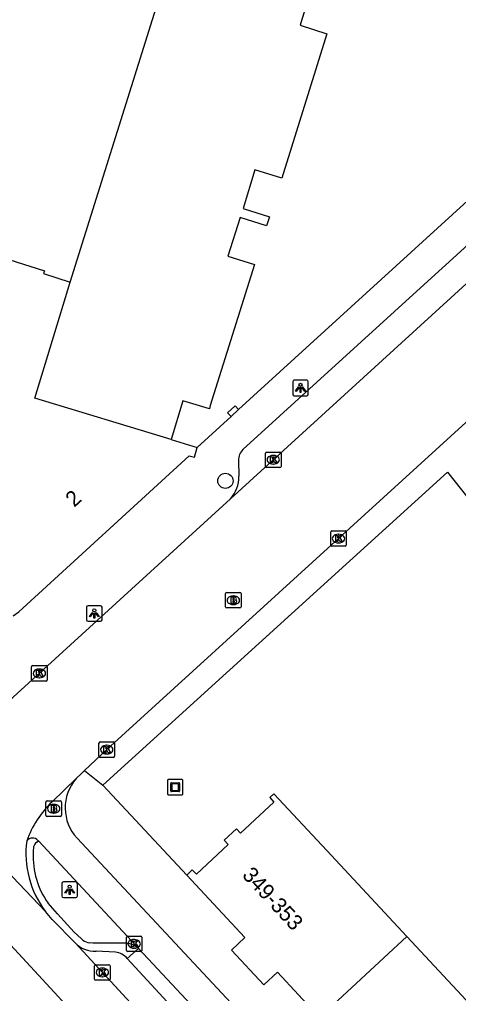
# Model space of a CAD drawing. Extents: x 163150 to 163546, y 380933 to 381635.
# Drawn here: x 163184.7 to 163213, y 381187.2 to 381250 of the extents above; entities that cross this region are included whole.
import ezdxf

# ---------------------------------------------------------------- set-up
doc = ezdxf.new("R2010")
doc.units = 0
for name, color, linetype in [('IMGEO_Berm_open', 7, 'Continuous'), ('IMGEO_Boom', 7, 'Continuous'), ('IMGEO_Brandkraan', 7, 'Continuous'), ('IMGEO_Fietspad_gesloten', 7, 'Continuous'), ('IMGEO_Kolk', 7, 'Continuous'), ('IMGEO_Kunstobject', 7, 'Continuous'), ('IMGEO_Lichtpunt', 7, 'Continuous'), ('IMGEO_Pand', 7, 'Continuous'), ('IMGEO_Pand_nummerreeks', 7, 'Continuous'), ('IMGEO_Parkeervlak_open', 7, 'Continuous'), ('IMGEO_Rijbaan_lokaal_gesloten', 7, 'Continuous'), ('IMGEO_Rijbaan_lokaal_open', 7, 'Continuous'), ('IMGEO_Voetpad_open', 7, 'Continuous')]:
    doc.layers.add(name, color=color, linetype=linetype)

msp = doc.modelspace()

# ---------------------------------------------------------------- linework, layer by layer
at = {"layer": 'IMGEO_Berm_open'}
for points in [[(163185.82, 381196.99), (163185.926, 381197.07)], [(163188.792, 381190.677), (163188.67, 381190.782), (163188.228, 381191.18), (163187.152, 381192.375), (163186.546, 381193.048)], [(163191.552, 381190.471), (163191.322, 381190.475), (163189.689, 381190.475), (163189.433, 381190.489), (163189.216, 381190.502)], [(163192.218, 381190.305), (163191.896, 381190.415)]]:
    msp.add_lwpolyline(points, dxfattribs=at)
for centre, radius, start, end in [((163188.035, 381196.302), 2.449, 171.02195, 179.97367), ((163186.1, 381196.583), 0.494, 124.46865, 168.15122), ((163190.94, 381196.113), 5.357, 177.9675, 214.89733), ((163189.269, 381191.232), 0.732, 229.31132, 265.8333), ((163191.491, 381189.012), 1.46, 73.90078, 87.60699)]:
    msp.add_arc(centre, radius, start, end, dxfattribs=at)
at = {"layer": 'IMGEO_Boom'}
msp.add_circle((163197.967, 381220.273), 0.489, dxfattribs=at)
at = {"layer": 'IMGEO_Brandkraan'}
for p, q in [((163197.976, 381212.156), (163197.976, 381213.008)), ((163198.051, 381213.082), (163198.903, 381213.082)), ((163198.977, 381213.008), (163198.977, 381212.156)), ((163198.487, 381212.302), (163198.462, 381212.302)), ((163198.464, 381212.862), (163198.489, 381212.862)), ((163198.903, 381212.082), (163198.051, 381212.082)), ((163186.409, 381198.721), (163186.409, 381199.573)), ((163186.484, 381199.647), (163187.336, 381199.647)), ((163186.897, 381199.427), (163186.922, 381199.427)), ((163187.41, 381199.573), (163187.41, 381198.721)), ((163187.336, 381198.647), (163186.484, 381198.647)), ((163186.92, 381198.867), (163186.895, 381198.867))]:
    msp.add_line(p, q, dxfattribs=at)
for points in [[(163197.976, 381212.156), (163197.976, 381213.008)], [(163198.051, 381213.082), (163198.903, 381213.082)], [(163198.977, 381213.008), (163198.977, 381212.156)], [(163198.324, 381212.782), (163198.324, 381212.382), (163198.537, 381212.382)], [(163198.555, 381212.782), (163198.324, 381212.782)], [(163198.503, 381212.701), (163198.449, 381212.701), (163198.449, 381212.625)], [(163198.449, 381212.625), (163198.502, 381212.625)], [(163198.511, 381212.549), (163198.449, 381212.549), (163198.449, 381212.468)], [(163198.449, 381212.468), (163198.511, 381212.468)], [(163198.903, 381212.082), (163198.051, 381212.082)], [(163186.409, 381198.721), (163186.409, 381199.573)], [(163186.484, 381199.647), (163187.336, 381199.647)], [(163186.757, 381199.347), (163186.757, 381198.947), (163186.97, 381198.947)], [(163186.988, 381199.347), (163186.757, 381199.347)], [(163186.936, 381199.266), (163186.882, 381199.266), (163186.882, 381199.19)], [(163186.882, 381199.19), (163186.935, 381199.19)], [(163186.944, 381199.114), (163186.882, 381199.114), (163186.882, 381199.033)], [(163187.41, 381199.573), (163187.41, 381198.721)], [(163187.336, 381198.647), (163186.484, 381198.647)], [(163186.882, 381199.033), (163186.944, 381199.033)]]:
    msp.add_lwpolyline(points, dxfattribs=at)
for centre, radius, start, end in [((163198.053, 381213.006), 0.0765, 91.55205, 178.44795), ((163198.053, 381213.006), 0.0765, 91.55205, 178.44795), ((163198.901, 381213.006), 0.0765, 1.55205, 88.44795), ((163198.901, 381213.006), 0.0765, 1.55205, 88.44795), ((163198.504, 381212.663), 0.0379, 267.82845, 90.93552), ((163198.512, 381212.508), 0.0404, 269.87594, 90.50774), ((163198.543, 381212.633), 0.251, 268.66757, 293.53466), ((163198.559, 381212.637), 0.145, 59.4692, 91.53667), ((163198.584, 381212.684), 0.0922, 285.51372, 58.15012), ((163198.589, 381212.492), 0.105, 301.31148, 78.98903), ((163198.053, 381212.158), 0.0765, 181.55205, 268.44795), ((163198.053, 381212.158), 0.0765, 181.55205, 268.44795), ((163198.901, 381212.158), 0.0765, 271.55205, 358.44795), ((163198.901, 381212.158), 0.0765, 271.55205, 358.44795), ((163186.486, 381199.571), 0.0765, 91.55205, 178.44795), ((163186.486, 381199.571), 0.0765, 91.55205, 178.44795), ((163186.937, 381199.228), 0.0379, 267.82845, 90.93552), ((163186.945, 381199.073), 0.0404, 269.87594, 90.50774), ((163186.992, 381199.202), 0.145, 59.4692, 91.53667), ((163187.017, 381199.249), 0.0922, 285.51372, 58.15012), ((163187.022, 381199.057), 0.105, 301.31148, 78.98903), ((163187.334, 381199.571), 0.0765, 1.55205, 88.44795), ((163187.334, 381199.571), 0.0765, 1.55205, 88.44795), ((163186.486, 381198.723), 0.0765, 181.55205, 268.44795), ((163186.486, 381198.723), 0.0765, 181.55205, 268.44795), ((163186.976, 381199.198), 0.251, 268.66757, 293.53466), ((163187.334, 381198.723), 0.0765, 271.55205, 358.44795), ((163187.334, 381198.723), 0.0765, 271.55205, 358.44795)]:
    msp.add_arc(centre, radius, start, end, dxfattribs=at)
for centre, major_axis, ratio, start_param, end_param in [((163198.463, 381212.582), (-0.387, 0.002), 0.722429, 4.712389, 7.853982), ((163198.488, 381212.582), (-0.39, 0.002), 0.717154, 1.570796, 4.712389), ((163186.896, 381199.147), (-0.387, 0.002), 0.722429, 4.712389, 7.853982), ((163186.921, 381199.147), (-0.39, 0.002), 0.717154, 1.570796, 4.712389)]:
    msp.add_ellipse(centre, major_axis=major_axis, ratio=ratio, start_param=start_param, end_param=end_param, dxfattribs=at)
at = {"layer": 'IMGEO_Fietspad_gesloten'}
for points in [[(163306.558, 381070.608), (163278.278, 381100.892), (163188.415, 381197.241)], [(163185.896, 381197.102), (163185.926, 381197.07)], [(163185.926, 381197.07), (163192.218, 381190.305)], [(163192.218, 381190.305), (163192.37, 381190.141)], [(163192.37, 381190.141), (163208.015, 381173.372)]]:
    msp.add_lwpolyline(points, dxfattribs=at)
for centre, radius, start, end in [((163190.531, 381199.197), 2.882, 138.68571, 222.73992), ((163185.548, 381196.783), 0.472, 42.45989, 141.99421)]:
    msp.add_arc(centre, radius, start, end, dxfattribs=at)
at = {"layer": 'IMGEO_Kolk'}
for p, q in [((163200.546, 381221.207), (163200.546, 381222.059)), ((163200.621, 381222.133), (163201.473, 381222.133)), ((163201.034, 381221.913), (163201.059, 381221.913)), ((163201.547, 381222.059), (163201.547, 381221.207)), ((163201.473, 381221.133), (163200.621, 381221.133)), ((163201.057, 381221.353), (163201.032, 381221.353)), ((163204.747, 381216.13), (163204.747, 381216.982)), ((163204.822, 381217.056), (163205.674, 381217.056)), ((163205.235, 381216.836), (163205.26, 381216.836)), ((163205.748, 381216.982), (163205.748, 381216.13)), ((163205.674, 381216.056), (163204.822, 381216.056)), ((163205.258, 381216.276), (163205.233, 381216.276)), ((163185.489, 381207.44), (163185.489, 381208.292)), ((163185.564, 381208.366), (163186.416, 381208.366)), ((163185.977, 381208.146), (163186.002, 381208.146)), ((163186.49, 381208.292), (163186.49, 381207.44)), ((163186.416, 381207.366), (163185.564, 381207.366)), ((163186, 381207.586), (163185.975, 381207.586)), ((163189.826, 381202.525), (163189.826, 381203.377)), ((163189.901, 381203.451), (163190.753, 381203.451)), ((163190.314, 381203.231), (163190.339, 381203.231)), ((163190.827, 381203.377), (163190.827, 381202.525)), ((163190.753, 381202.451), (163189.901, 381202.451)), ((163190.337, 381202.671), (163190.312, 381202.671)), ((163191.593, 381190.009), (163191.593, 381190.861)), ((163191.668, 381190.935), (163192.52, 381190.935)), ((163192.081, 381190.715), (163192.106, 381190.715)), ((163192.594, 381190.861), (163192.594, 381190.009)), ((163192.52, 381189.935), (163191.668, 381189.935)), ((163192.104, 381190.155), (163192.079, 381190.155)), ((163189.618, 381189.091), (163190.47, 381189.091)), ((163189.543, 381188.165), (163189.543, 381189.017)), ((163190.031, 381188.871), (163190.056, 381188.871)), ((163190.544, 381189.017), (163190.544, 381188.165)), ((163190.47, 381188.091), (163189.618, 381188.091)), ((163190.054, 381188.311), (163190.029, 381188.311))]:
    msp.add_line(p, q, dxfattribs=at)
for points in [[(163200.546, 381221.207), (163200.546, 381222.059)], [(163200.621, 381222.133), (163201.473, 381222.133)], [(163200.867, 381221.833), (163200.99, 381221.833), (163200.99, 381221.682), (163201.12, 381221.833), (163201.284, 381221.833), (163201.138, 381221.682), (163201.291, 381221.433), (163201.139, 381221.433), (163201.054, 381221.597), (163200.99, 381221.53), (163200.99, 381221.433), (163200.867, 381221.433), (163200.867, 381221.833)], [(163201.547, 381222.059), (163201.547, 381221.207)], [(163201.473, 381221.133), (163200.621, 381221.133)], [(163204.747, 381216.13), (163204.747, 381216.982)], [(163204.822, 381217.056), (163205.674, 381217.056)], [(163205.068, 381216.756), (163205.191, 381216.756), (163205.191, 381216.605), (163205.321, 381216.756), (163205.485, 381216.756), (163205.339, 381216.605), (163205.492, 381216.356), (163205.34, 381216.356), (163205.255, 381216.52), (163205.191, 381216.453), (163205.191, 381216.356), (163205.068, 381216.356), (163205.068, 381216.756)], [(163205.748, 381216.982), (163205.748, 381216.13)], [(163205.674, 381216.056), (163204.822, 381216.056)], [(163185.489, 381207.44), (163185.489, 381208.292)], [(163185.564, 381208.366), (163186.416, 381208.366)], [(163185.81, 381208.066), (163185.933, 381208.066), (163185.933, 381207.915), (163186.063, 381208.066), (163186.227, 381208.066), (163186.081, 381207.915), (163186.234, 381207.666), (163186.082, 381207.666), (163185.997, 381207.83), (163185.933, 381207.763), (163185.933, 381207.666), (163185.81, 381207.666), (163185.81, 381208.066)], [(163186.49, 381208.292), (163186.49, 381207.44)], [(163186.416, 381207.366), (163185.564, 381207.366)], [(163189.826, 381202.525), (163189.826, 381203.377)], [(163189.901, 381203.451), (163190.753, 381203.451)], [(163190.147, 381203.151), (163190.27, 381203.151), (163190.27, 381203), (163190.4, 381203.151), (163190.564, 381203.151), (163190.418, 381203), (163190.571, 381202.751), (163190.419, 381202.751), (163190.334, 381202.915), (163190.27, 381202.848), (163190.27, 381202.751), (163190.147, 381202.751), (163190.147, 381203.151)], [(163190.827, 381203.377), (163190.827, 381202.525)], [(163190.753, 381202.451), (163189.901, 381202.451)], [(163191.593, 381190.009), (163191.593, 381190.861)], [(163191.668, 381190.935), (163192.52, 381190.935)], [(163191.914, 381190.635), (163192.037, 381190.635), (163192.037, 381190.484), (163192.167, 381190.635), (163192.331, 381190.635), (163192.185, 381190.484), (163192.338, 381190.235), (163192.186, 381190.235), (163192.101, 381190.399), (163192.037, 381190.332), (163192.037, 381190.235), (163191.914, 381190.235), (163191.914, 381190.635)], [(163192.594, 381190.861), (163192.594, 381190.009)], [(163192.52, 381189.935), (163191.668, 381189.935)], [(163189.618, 381189.091), (163190.47, 381189.091)], [(163189.543, 381188.165), (163189.543, 381189.017)], [(163189.864, 381188.791), (163189.987, 381188.791), (163189.987, 381188.64), (163190.117, 381188.791), (163190.281, 381188.791), (163190.135, 381188.64), (163190.288, 381188.391), (163190.136, 381188.391), (163190.051, 381188.555), (163189.987, 381188.488), (163189.987, 381188.391), (163189.864, 381188.391), (163189.864, 381188.791)], [(163190.544, 381189.017), (163190.544, 381188.165)], [(163190.47, 381188.091), (163189.618, 381188.091)]]:
    msp.add_lwpolyline(points, dxfattribs=at)
for centre, start, end in [((163200.623, 381222.057), 91.55205, 178.44795), ((163200.623, 381222.057), 91.55205, 178.44795), ((163201.471, 381222.057), 1.55205, 88.44795), ((163201.471, 381222.057), 1.55205, 88.44795), ((163200.623, 381221.209), 181.55205, 268.44795), ((163200.623, 381221.209), 181.55205, 268.44795), ((163201.471, 381221.209), 271.55205, 358.44795), ((163201.471, 381221.209), 271.55205, 358.44795), ((163204.824, 381216.98), 91.55205, 178.44795), ((163204.824, 381216.98), 91.55205, 178.44795), ((163205.672, 381216.98), 1.55205, 88.44795), ((163205.672, 381216.98), 1.55205, 88.44795), ((163204.824, 381216.132), 181.55205, 268.44795), ((163204.824, 381216.132), 181.55205, 268.44795), ((163205.672, 381216.132), 271.55205, 358.44795), ((163205.672, 381216.132), 271.55205, 358.44795), ((163185.566, 381208.29), 91.55205, 178.44795), ((163185.566, 381208.29), 91.55205, 178.44795), ((163186.414, 381208.29), 1.55205, 88.44795), ((163186.414, 381208.29), 1.55205, 88.44795), ((163185.566, 381207.442), 181.55205, 268.44795), ((163185.566, 381207.442), 181.55205, 268.44795), ((163186.414, 381207.442), 271.55205, 358.44795), ((163186.414, 381207.442), 271.55205, 358.44795), ((163189.903, 381203.375), 91.55205, 178.44795), ((163189.903, 381203.375), 91.55205, 178.44795), ((163190.751, 381203.375), 1.55205, 88.44795), ((163190.751, 381203.375), 1.55205, 88.44795), ((163189.903, 381202.527), 181.55205, 268.44795), ((163189.903, 381202.527), 181.55205, 268.44795), ((163190.751, 381202.527), 271.55205, 358.44795), ((163190.751, 381202.527), 271.55205, 358.44795), ((163191.67, 381190.859), 91.55205, 178.44795), ((163191.67, 381190.859), 91.55205, 178.44795), ((163192.518, 381190.859), 1.55205, 88.44795), ((163192.518, 381190.859), 1.55205, 88.44795), ((163191.67, 381190.011), 181.55205, 268.44795), ((163191.67, 381190.011), 181.55205, 268.44795), ((163192.518, 381190.011), 271.55205, 358.44795), ((163192.518, 381190.011), 271.55205, 358.44795), ((163189.62, 381189.015), 91.55205, 178.44795), ((163189.62, 381189.015), 91.55205, 178.44795), ((163190.468, 381189.015), 1.55205, 88.44795), ((163190.468, 381189.015), 1.55205, 88.44795), ((163189.62, 381188.167), 181.55205, 268.44795), ((163189.62, 381188.167), 181.55205, 268.44795), ((163190.468, 381188.167), 271.55205, 358.44795), ((163190.468, 381188.167), 271.55205, 358.44795)]:
    msp.add_arc(centre, 0.0765, start, end, dxfattribs=at)
for centre, major_axis, ratio, start_param, end_param in [((163201.033, 381221.633), (-0.387, 0.002), 0.722429, 4.712389, 7.853982), ((163201.058, 381221.633), (-0.39, 0.002), 0.717154, 1.570796, 4.712389), ((163205.234, 381216.556), (-0.387, 0.002), 0.722429, 4.712389, 7.853982), ((163205.259, 381216.556), (-0.39, 0.002), 0.717154, 1.570796, 4.712389), ((163185.976, 381207.866), (-0.387, 0.002), 0.722429, 4.712389, 7.853982), ((163186.001, 381207.866), (-0.39, 0.002), 0.717154, 1.570796, 4.712389), ((163190.313, 381202.951), (-0.387, 0.002), 0.722429, 4.712389, 7.853982), ((163190.338, 381202.951), (-0.39, 0.002), 0.717154, 1.570796, 4.712389), ((163192.08, 381190.435), (-0.387, 0.002), 0.722429, 4.712389, 7.853982), ((163192.105, 381190.435), (-0.39, 0.002), 0.717154, 1.570796, 4.712389), ((163190.03, 381188.591), (-0.387, 0.002), 0.722429, 4.712389, 7.853982), ((163190.055, 381188.591), (-0.39, 0.002), 0.717154, 1.570796, 4.712389)]:
    msp.add_ellipse(centre, major_axis=major_axis, ratio=ratio, start_param=start_param, end_param=end_param, dxfattribs=at)
at = {"layer": 'IMGEO_Kunstobject'}
for p, q in [((163195.145, 381201.033), (163194.304, 381201.033)), ((163195.145, 381201.033), (163194.304, 381201.033)), ((163194.229, 381200.949), (163194.229, 381200.108)), ((163194.229, 381200.949), (163194.229, 381200.108)), ((163194.443, 381200.297), (163194.443, 381200.771)), ((163194.493, 381200.821), (163194.967, 381200.821)), ((163194.523, 381200.721), (163194.523, 381200.347)), ((163194.917, 381200.741), (163194.543, 381200.741)), ((163194.937, 381200.347), (163194.937, 381200.721)), ((163195.017, 381200.771), (163195.017, 381200.297)), ((163195.229, 381200.117), (163195.229, 381200.958)), ((163195.229, 381200.117), (163195.229, 381200.958)), ((163194.313, 381200.033), (163195.154, 381200.033)), ((163194.313, 381200.033), (163195.154, 381200.033)), ((163194.967, 381200.247), (163194.493, 381200.247)), ((163194.543, 381200.327), (163194.917, 381200.327))]:
    msp.add_line(p, q, dxfattribs=at)
for centre, radius, start, end in [((163194.307, 381200.955), 0.0779, 92.4484, 184.28452), ((163194.307, 381200.955), 0.0779, 92.4484, 184.28452), ((163195.151, 381200.955), 0.0779, 2.4484, 94.28452), ((163195.151, 381200.955), 0.0779, 2.4484, 94.28452), ((163194.493, 381200.771), 0.05, 90, 180), ((163194.543, 381200.721), 0.02, 90, 180), ((163194.917, 381200.721), 0.02, 360, 90), ((163194.967, 381200.771), 0.05, 360, 90), ((163194.307, 381200.111), 0.0779, 182.4484, 274.28452), ((163194.307, 381200.111), 0.0779, 182.4484, 274.28452), ((163194.493, 381200.297), 0.05, 180, 270), ((163194.543, 381200.347), 0.02, 180, 270), ((163194.917, 381200.347), 0.02, 270, 0), ((163194.967, 381200.297), 0.05, 270, 0), ((163195.151, 381200.111), 0.0779, 272.4484, 4.28452), ((163195.151, 381200.111), 0.0779, 272.4484, 4.28452)]:
    msp.add_arc(centre, radius, start, end, dxfattribs=at)
at = {"layer": 'IMGEO_Lichtpunt'}
for p, q in [((163203.204, 381226.76), (163202.396, 381226.76)), ((163203.204, 381226.76), (163202.396, 381226.76)), ((163202.302, 381226.665), (163202.302, 381225.858)), ((163202.302, 381226.665), (163202.302, 381225.858)), ((163203.298, 381225.858), (163203.298, 381226.665)), ((163203.298, 381225.858), (163203.298, 381226.665)), ((163202.396, 381225.764), (163203.204, 381225.764)), ((163202.396, 381225.764), (163203.204, 381225.764)), ((163189.026, 381212.132), (163189.026, 381211.325)), ((163189.026, 381212.132), (163189.026, 381211.325)), ((163189.928, 381212.227), (163189.12, 381212.227)), ((163189.928, 381212.227), (163189.12, 381212.227)), ((163190.022, 381211.325), (163190.022, 381212.132)), ((163190.022, 381211.325), (163190.022, 381212.132)), ((163189.12, 381211.231), (163189.928, 381211.231)), ((163189.12, 381211.231), (163189.928, 381211.231)), ((163187.437, 381194.327), (163187.437, 381193.52)), ((163187.437, 381194.327), (163187.437, 381193.52)), ((163188.339, 381194.422), (163187.531, 381194.422)), ((163188.339, 381194.422), (163187.531, 381194.422)), ((163188.433, 381193.52), (163188.433, 381194.327)), ((163188.433, 381193.52), (163188.433, 381194.327)), ((163187.531, 381193.426), (163188.339, 381193.426)), ((163187.531, 381193.426), (163188.339, 381193.426))]:
    msp.add_line(p, q, dxfattribs=at)
for points in [[(163202.676, 381226.329), (163202.715, 381226.301), (163202.527, 381226.039), (163202.489, 381226.066), (163202.676, 381226.329)], [(163202.778, 381226.281), (163202.825, 381226.281), (163202.825, 381225.959), (163202.778, 381225.959), (163202.778, 381226.281)], [(163202.888, 381226.301), (163202.926, 381226.328), (163203.113, 381226.066), (163203.074, 381226.038), (163202.888, 381226.301)], [(163189.4, 381211.796), (163189.439, 381211.768), (163189.251, 381211.506), (163189.213, 381211.533), (163189.4, 381211.796)], [(163189.502, 381211.748), (163189.549, 381211.748), (163189.549, 381211.426), (163189.502, 381211.426), (163189.502, 381211.748)], [(163189.612, 381211.768), (163189.65, 381211.795), (163189.837, 381211.533), (163189.798, 381211.505), (163189.612, 381211.768)], [(163187.811, 381193.991), (163187.85, 381193.963), (163187.662, 381193.701), (163187.624, 381193.728), (163187.811, 381193.991)], [(163187.913, 381193.943), (163187.96, 381193.943), (163187.96, 381193.621), (163187.913, 381193.621), (163187.913, 381193.943)], [(163188.023, 381193.963), (163188.061, 381193.99), (163188.248, 381193.728), (163188.209, 381193.7), (163188.023, 381193.963)]]:
    msp.add_lwpolyline(points, dxfattribs=at)
for centre in [(163202.801, 381226.463), (163189.525, 381211.93), (163187.936, 381194.125)]:
    msp.add_circle(centre, 0.0994, dxfattribs=at)
for centre, start, end in [((163202.396, 381226.665), 90, 180), ((163202.396, 381226.665), 90, 180), ((163203.204, 381226.665), 0, 90), ((163203.204, 381226.665), 0, 90), ((163202.396, 381225.858), 180, 270), ((163202.396, 381225.858), 180, 270), ((163203.204, 381225.858), 270, 0), ((163203.204, 381225.858), 270, 360), ((163189.12, 381212.132), 90, 180), ((163189.12, 381212.132), 90, 180), ((163189.928, 381212.132), 0, 90), ((163189.928, 381212.132), 0, 90), ((163189.12, 381211.325), 180, 270), ((163189.12, 381211.325), 180, 270), ((163189.928, 381211.325), 270, 0), ((163189.928, 381211.325), 270, 360), ((163187.531, 381194.327), 90, 180), ((163187.531, 381194.327), 90, 180), ((163188.339, 381194.327), 0, 90), ((163188.339, 381194.327), 0, 90), ((163187.531, 381193.52), 180, 270), ((163187.531, 381193.52), 180, 270), ((163188.339, 381193.52), 270, 0), ((163188.339, 381193.52), 270, 360)]:
    msp.add_arc(centre, 0.0946, start, end, dxfattribs=at)
at = {"layer": 'IMGEO_Pand'}
for points in [[(163187.968, 381233.07), (163193.271, 381250), (163197.467, 381263.396), (163206.151, 381278.206), (163217.937, 381290.687), (163232.209, 381300.168), (163248.202, 381306.183), (163251.969, 381306.664), (163251.737, 381308.49), (163248.676, 381308.083), (163248.28, 381310.782), (163251.461, 381311.208), (163254.337, 381311.635), (163256.45, 381311.907)], [(163203.56, 381252.116), (163202.893, 381250), (163202.78, 381249.641), (163204.5, 381249.095), (163201.591, 381239.789), (163199.852, 381240.328), (163199.103, 381237.833), (163200.798, 381237.291), (163200.62, 381236.705), (163198.91, 381237.241), (163198.12, 381234.746), (163199.837, 381234.214), (163196.994, 381225.122), (163196.932, 381224.923), (163195.229, 381225.435), (163194.481, 381222.941)], [(163180.341, 381214.735), (163180.515, 381215.288), (163175.366, 381216.905), (163175.232, 381216.475), (163174.945, 381216.565), (163176.478, 381221.446), (163177.976, 381226.217), (163180.368, 381233.834), (163180.637, 381233.769), (163180.507, 381233.34), (163182.46, 381232.721), (163183.126, 381234.823), (163186.309, 381233.814), (163186.257, 381233.642), (163187.968, 381233.07)], [(163194.481, 381222.941), (163185.688, 381225.607), (163187.968, 381233.07)], [(163198.345, 381224.43), (163198.11, 381224.653), (163198.602, 381225.107), (163198.814, 381224.874)], [(163198.345, 381224.43), (163198.814, 381224.874)], [(163184.293, 381211.571), (163184.654, 381211.837), (163195.623, 381221.889), (163195.966, 381221.793), (163196.155, 381222.433)], [(163194.481, 381222.941), (163196.155, 381222.433)], [(163209.644, 381190.918), (163204.494, 381196.451), (163201.087, 381200.11), (163200.818, 381199.859), (163201.093, 381199.563), (163198.948, 381197.567), (163198.687, 381197.847), (163197.893, 381197.108), (163198.153, 381196.828), (163196.101, 381194.918), (163195.836, 381195.203), (163195.477, 381194.868)], [(163195.477, 381194.868), (163199.226, 381190.839), (163198.365, 381190.038), (163200.446, 381187.803), (163201.311, 381188.609), (163204.028, 381185.69)], [(163204.028, 381185.69), (163209.644, 381190.918)], [(163217.586, 381182.386), (163209.644, 381190.918)]]:
    msp.add_lwpolyline(points, dxfattribs=at)
at = {"layer": 'IMGEO_Parkeervlak_open'}
msp.add_lwpolyline([(163190.893, 381189.904), (163189.635, 381189.963)], dxfattribs=at)
for centre, radius, start, end in [((163189.547, 381191.698), 1.737, 223.27697, 272.91592), ((163190.677, 381188.618), 1.304, 41.97808, 80.48204)]:
    msp.add_arc(centre, radius, start, end, dxfattribs=at)
at = {"layer": 'IMGEO_Rijbaan_lokaal_gesloten'}
for points in [[(163186.374, 381192.526), (163182.94, 381196.113)], [(163180.782, 381193.98), (163202.317, 381170.657), (163205.425, 381167.139)], [(163188.282, 381190.507), (163186.819, 381192.001), (163186.374, 381192.526)], [(163224.088, 381150.736), (163213.012, 381163.337), (163201.535, 381176.127), (163188.282, 381190.507)]]:
    msp.add_lwpolyline(points, dxfattribs=at)
at = {"layer": 'IMGEO_Rijbaan_lokaal_open'}
for points in [[(163217.374, 381236.548), (163198.3, 381219.123)], [(163188.892, 381201.601), (163190.329, 381202.954), (163213.677, 381224.249), (163219.855, 381229.989), (163221.799, 381231.758)], [(163198.3, 381219.123), (163184.073, 381206.12)], [(163188.367, 381201.099), (163186.803, 381199.584)], [(163188.367, 381201.099), (163188.702, 381201.423), (163188.892, 381201.601)]]:
    msp.add_lwpolyline(points, dxfattribs=at)
for centre, radius, start, end in [((163191.181, 381194.964), 6.365, 133.45806, 160.63875), ((163191.31, 381196.258), 6.188, 172.42176, 217.09265)]:
    msp.add_arc(centre, radius, start, end, dxfattribs=at)
at = {"layer": 'IMGEO_Voetpad_open'}
for points in [[(163198.814, 381224.874), (163226.368, 381250), (163269.177, 381289.036), (163267.999, 381290.328), (163270.661, 381292.68)], [(163216.162, 381237.86), (163212.606, 381234.604), (163211.236, 381233.36), (163199.094, 381222.29)], [(163196.155, 381222.433), (163198.345, 381224.43)], [(163198.801, 381221.597), (163198.836, 381220.568)], [(163190.07, 381200.655), (163212.265, 381220.831), (163214.572, 381217.942)], [(163188.892, 381201.601), (163190.07, 381200.655)], [(163195.477, 381194.868), (163190.07, 381200.655)], [(163191.647, 381189.49), (163192.37, 381190.141)], [(163207.099, 381172.561), (163202.428, 381177.783), (163191.647, 381189.49)]]:
    msp.add_lwpolyline(points, dxfattribs=at)
for centre, radius, start, end in [((163199.832, 381221.569), 1.032, 135.69454, 178.46823), ((163196.641, 381220.56), 2.195, 319.09922, 0.19769)]:
    msp.add_arc(centre, radius, start, end, dxfattribs=at)

# ---------------------------------------------------------------- texts
at = {"layer": 'IMGEO_Pand_nummerreeks'}
for s, rotation, p in [('2', 42.50201, (163188.231, 381218.533)), ('349-353', 312.74729, (163198.991, 381194.82))]:
    msp.add_text(s, height=1, rotation=rotation, dxfattribs=at).set_placement(p)

doc.saveas('drawing.dxf')
